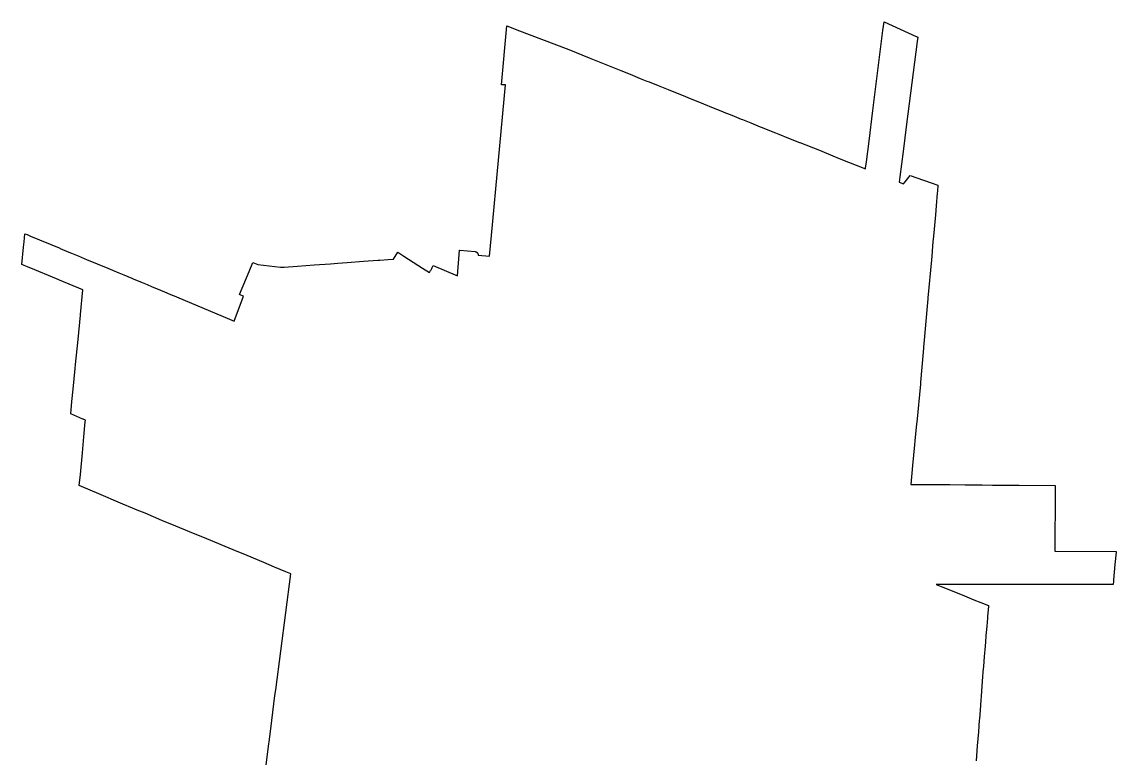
# Model space of a CAD drawing. Extents: x 0 to 34, y 0 to 22.
# Drawn here: x 5.2076 to 5.3138, y 14.2404 to 14.3118 of the extents above; entities that cross this region are included whole.
import ezdxf

# ---------------------------------------------------------------- set-up
doc = ezdxf.new("R2010")
doc.units = 0
doc.layers.add('GM_X_Corporation', color=7, linetype='Continuous')

msp = doc.modelspace()

# ---------------------------------------------------------------- linework, layer by layer
at = {"layer": 'GM_X_Corporation'}
msp.add_lwpolyline([(5.231310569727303, 14.239584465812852), (5.2315454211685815, 14.241409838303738), (5.231630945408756, 14.242074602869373), (5.231866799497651, 14.243907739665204), (5.232178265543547, 14.246328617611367), (5.2322507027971, 14.246891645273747), (5.233700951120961, 14.25816368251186), (5.233231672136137, 14.258358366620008), (5.2321299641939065, 14.258815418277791), (5.231100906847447, 14.259242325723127), (5.229467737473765, 14.259919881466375), (5.228131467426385, 14.260474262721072), (5.2255497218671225, 14.261545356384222), (5.223875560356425, 14.262239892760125), (5.22253932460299, 14.262794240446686), (5.221203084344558, 14.263348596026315), (5.219559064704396, 14.264030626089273), (5.21881167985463, 14.264340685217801), (5.218334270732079, 14.264538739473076), (5.2174211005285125, 14.264917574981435), (5.214835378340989, 14.266015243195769), (5.214445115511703, 14.266180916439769), (5.213180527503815, 14.266717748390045), (5.2132810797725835, 14.267794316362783), (5.21347739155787, 14.269896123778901), (5.213622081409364, 14.27144532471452), (5.213760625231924, 14.2729286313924), (5.213774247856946, 14.273074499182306), (5.213559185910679, 14.273165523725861), (5.213512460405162, 14.273185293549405), (5.21234713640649, 14.273678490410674), (5.212466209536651, 14.2748837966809), (5.212584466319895, 14.276080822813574), (5.212783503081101, 14.278095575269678), (5.212821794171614, 14.278483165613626), (5.213063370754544, 14.280928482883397), (5.213295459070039, 14.283277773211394), (5.213302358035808, 14.283347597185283), (5.213537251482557, 14.28572527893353), (5.211263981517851, 14.286673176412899), (5.2111865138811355, 14.286705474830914), (5.210972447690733, 14.286794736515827), (5.208475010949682, 14.287836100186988), (5.208378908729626, 14.287876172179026), (5.2081459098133, 14.287973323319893), (5.207837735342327, 14.288101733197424), (5.207604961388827, 14.28819871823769), (5.207768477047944, 14.289866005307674), (5.207820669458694, 14.290398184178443), (5.207898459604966, 14.291191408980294), (5.208131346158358, 14.291095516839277), (5.208187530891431, 14.291070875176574), (5.208441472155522, 14.290964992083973), (5.211217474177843, 14.289807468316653), (5.21128523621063, 14.289779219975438), (5.211327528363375, 14.289761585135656), (5.212175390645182, 14.289408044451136), (5.212417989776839, 14.289306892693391), (5.213065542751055, 14.289036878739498), (5.2139557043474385, 14.288665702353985), (5.2148458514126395, 14.288294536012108), (5.214922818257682, 14.288262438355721), (5.214980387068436, 14.288238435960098), (5.215736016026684, 14.287923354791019), (5.216626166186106, 14.287552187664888), (5.216805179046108, 14.28747754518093), (5.217004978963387, 14.287394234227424), (5.217516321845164, 14.287181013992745), (5.218288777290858, 14.286858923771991), (5.218406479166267, 14.28680984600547), (5.21929663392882, 14.28643867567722), (5.219772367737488, 14.286240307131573), (5.220186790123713, 14.286067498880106), (5.22107694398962, 14.285696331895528), (5.221447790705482, 14.28554169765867), (5.221967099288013, 14.285325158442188), (5.2221895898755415, 14.285232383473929), (5.222214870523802, 14.285221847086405), (5.227526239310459, 14.282996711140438), (5.228219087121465, 14.282706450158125), (5.229110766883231, 14.28512922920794), (5.228851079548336, 14.285230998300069), (5.228739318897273, 14.285274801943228), (5.22874549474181, 14.28528963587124), (5.229671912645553, 14.287515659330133), (5.2300363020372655, 14.288391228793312), (5.230514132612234, 14.28819236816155), (5.2305260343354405, 14.28818741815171), (5.232721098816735, 14.287928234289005), (5.232752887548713, 14.287924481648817), (5.233070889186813, 14.287947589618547), (5.234365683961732, 14.288041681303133), (5.235968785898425, 14.288158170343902), (5.237571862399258, 14.288274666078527), (5.238272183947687, 14.288325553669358), (5.239174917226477, 14.288391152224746), (5.240777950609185, 14.288507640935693), (5.2421569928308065, 14.288607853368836), (5.24236615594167, 14.288623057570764), (5.2431582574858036, 14.28868061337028), (5.243678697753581, 14.2887184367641), (5.244107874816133, 14.289391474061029), (5.2446957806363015, 14.28901107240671), (5.246491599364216, 14.28784908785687), (5.247166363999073, 14.28741247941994), (5.247208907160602, 14.287479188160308), (5.2472502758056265, 14.287546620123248), (5.247290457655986, 14.287614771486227), (5.247329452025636, 14.28768360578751), (5.247367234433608, 14.287753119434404), (5.24740379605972, 14.287823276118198), (5.247439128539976, 14.287894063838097), (5.247473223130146, 14.28796545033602), (5.247505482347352, 14.288037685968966), (5.247532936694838, 14.2880991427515), (5.249888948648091, 14.287087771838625), (5.2500954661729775, 14.289586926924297), (5.250109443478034, 14.289585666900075), (5.250865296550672, 14.289517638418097), (5.251601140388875, 14.289451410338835), (5.2516122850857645, 14.289450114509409), (5.251615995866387, 14.289449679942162), (5.251616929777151, 14.289449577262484), (5.251617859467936, 14.289449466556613), (5.251621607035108, 14.289448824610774), (5.251622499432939, 14.289448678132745), (5.251623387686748, 14.289448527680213), (5.251628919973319, 14.289447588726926), (5.251629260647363, 14.289447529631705), (5.2516295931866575, 14.289447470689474), (5.251634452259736, 14.289446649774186), (5.251639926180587, 14.289445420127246), (5.251645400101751, 14.289444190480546), (5.251650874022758, 14.289442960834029), (5.251656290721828, 14.2894415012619), (5.251661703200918, 14.289440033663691), (5.251667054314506, 14.289438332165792), (5.2516723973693, 14.289436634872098), (5.251677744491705, 14.289434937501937), (5.251682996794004, 14.289432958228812), (5.251688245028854, 14.289430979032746), (5.251693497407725, 14.28942900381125), (5.251698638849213, 14.289426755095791), (5.25170377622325, 14.28942450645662), (5.251708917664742, 14.289422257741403), (5.25171395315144, 14.289419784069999), (5.251718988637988, 14.289417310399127), (5.251723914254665, 14.28941461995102), (5.2517288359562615, 14.28941193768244), (5.2517337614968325, 14.289409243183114), (5.251738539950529, 14.289406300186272), (5.251743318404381, 14.289403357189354), (5.25174808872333, 14.289400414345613), (5.2517527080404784, 14.289397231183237), (5.251757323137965, 14.289394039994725), (5.251761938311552, 14.28939085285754), (5.251766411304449, 14.289387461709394), (5.2517708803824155, 14.289384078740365), (5.251775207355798, 14.28938049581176), (5.251779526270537, 14.289376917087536), (5.251783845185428, 14.289373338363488), (5.251787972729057, 14.289369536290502), (5.251792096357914, 14.289365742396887), (5.251796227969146, 14.289361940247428), (5.251800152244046, 14.28935793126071), (5.2518040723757, 14.289353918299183), (5.2518079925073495, 14.289349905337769), (5.251811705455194, 14.289345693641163), (5.251815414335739, 14.289341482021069), (5.251819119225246, 14.289337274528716), (5.25182260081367, 14.289332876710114), (5.251826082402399, 14.289328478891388), (5.251829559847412, 14.289324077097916), (5.251832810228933, 14.289319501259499), (5.251836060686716, 14.289314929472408), (5.251839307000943, 14.289310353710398), (5.251842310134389, 14.289305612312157), (5.2518453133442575, 14.28930087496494), (5.251848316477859, 14.289296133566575), (5.251851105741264, 14.289291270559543), (5.2518538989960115, 14.289286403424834), (5.25185647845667, 14.289281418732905), (5.2518590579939, 14.289276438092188), (5.251861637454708, 14.289271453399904), (5.251863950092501, 14.289266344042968), (5.251866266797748, 14.289261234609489), (5.251868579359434, 14.289256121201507), (5.251870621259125, 14.289250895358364), (5.251872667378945, 14.289245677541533), (5.251874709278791, 14.289240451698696), (5.2518764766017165, 14.289235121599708), (5.251878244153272, 14.289229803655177), (5.251880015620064, 14.289224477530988), (5.251881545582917, 14.289219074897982), (5.251883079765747, 14.289213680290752), (5.251884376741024, 14.28920822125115), (5.251885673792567, 14.289202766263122), (5.251886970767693, 14.289197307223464), (5.251887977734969, 14.289191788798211), (5.251888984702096, 14.28918627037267), (5.251889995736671, 14.2891807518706), (5.251890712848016, 14.289175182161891), (5.251891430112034, 14.289169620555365), (5.251892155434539, 14.28916405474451), (5.251892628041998, 14.289158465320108), (5.251893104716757, 14.289152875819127), (5.251893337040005, 14.289147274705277), (5.251893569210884, 14.289141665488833), (5.25189380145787, 14.289136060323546), (5.251893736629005, 14.289130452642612), (5.251893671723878, 14.289124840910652), (5.251893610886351, 14.289119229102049), (5.2518932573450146, 14.289113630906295), (5.251892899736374, 14.289108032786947), (5.251892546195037, 14.289102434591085), (5.253002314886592, 14.28900255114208), (5.253190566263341, 14.29101932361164), (5.254554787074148, 14.305634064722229), (5.254156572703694, 14.305648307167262), (5.254685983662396, 14.311376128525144), (5.255108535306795, 14.311213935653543), (5.2556593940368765, 14.311002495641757), (5.260691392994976, 14.309070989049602), (5.262689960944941, 14.308265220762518), (5.265739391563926, 14.307035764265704), (5.266648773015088, 14.306669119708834), (5.2676277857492, 14.306274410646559), (5.268286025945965, 14.306008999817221), (5.268492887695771, 14.305925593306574), (5.269365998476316, 14.305573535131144), (5.270345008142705, 14.305178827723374), (5.272019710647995, 14.304503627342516), (5.27226679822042, 14.304404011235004), (5.273776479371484, 14.30379539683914), (5.274710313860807, 14.30341890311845), (5.275619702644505, 14.303052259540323), (5.275751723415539, 14.302999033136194), (5.27652909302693, 14.30268561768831), (5.277444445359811, 14.302316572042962), (5.277563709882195, 14.302268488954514), (5.278366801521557, 14.301944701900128), (5.279275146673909, 14.301578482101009), (5.279483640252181, 14.301494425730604), (5.280190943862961, 14.301209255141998), (5.280781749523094, 14.300971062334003), (5.281107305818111, 14.30084228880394), (5.282019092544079, 14.300481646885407), (5.2830944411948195, 14.300056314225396), (5.283119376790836, 14.300046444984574), (5.2850407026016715, 14.299286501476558), (5.286333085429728, 14.298746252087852), (5.286950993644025, 14.29848794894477), (5.287874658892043, 14.2981227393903), (5.288595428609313, 14.29783775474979), (5.289511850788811, 14.297475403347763), (5.289520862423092, 14.297547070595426), (5.289599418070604, 14.298171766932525), (5.28985219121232, 14.300181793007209), (5.290226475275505, 14.303158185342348), (5.291202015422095, 14.310915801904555), (5.291308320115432, 14.3117611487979), (5.294441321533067, 14.310349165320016), (5.294445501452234, 14.310347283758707), (5.294582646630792, 14.310285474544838), (5.294529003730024, 14.309869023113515), (5.29349486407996, 14.301840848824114), (5.293150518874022, 14.299167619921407), (5.292834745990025, 14.296716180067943), (5.292766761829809, 14.296188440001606), (5.2927702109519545, 14.296187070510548), (5.293197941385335, 14.29601869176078), (5.293350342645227, 14.296211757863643), (5.2938357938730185, 14.29682675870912), (5.296546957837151, 14.295900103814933), (5.296495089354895, 14.295315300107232), (5.296477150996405, 14.295113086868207), (5.296369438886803, 14.293898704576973), (5.2962904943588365, 14.293008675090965), (5.296260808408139, 14.292673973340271), (5.296109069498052, 14.290963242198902), (5.296058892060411, 14.29039754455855), (5.296022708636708, 14.28998959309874), (5.295935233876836, 14.289003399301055), (5.295902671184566, 14.288636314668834), (5.295576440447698, 14.284958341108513), (5.295567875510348, 14.284861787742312), (5.295472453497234, 14.283786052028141), (5.295211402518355, 14.28084297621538), (5.295185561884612, 14.280551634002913), (5.295109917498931, 14.279698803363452), (5.294851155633, 14.276781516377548), (5.294833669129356, 14.276584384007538), (5.29448516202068, 14.272880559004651), (5.294470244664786, 14.272722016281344), (5.2943137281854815, 14.271058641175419), (5.294279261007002, 14.270692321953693), (5.29408827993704, 14.268662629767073), (5.2939173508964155, 14.266846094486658), (5.2943183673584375, 14.266842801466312), (5.295211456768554, 14.266835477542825), (5.296288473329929, 14.266826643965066), (5.297694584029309, 14.266815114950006), (5.2991874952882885, 14.266802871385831), (5.300827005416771, 14.266789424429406), (5.301827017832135, 14.266781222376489), (5.302101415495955, 14.266778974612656), (5.304430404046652, 14.266759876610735), (5.307913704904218, 14.266731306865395), (5.307912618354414, 14.266168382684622), (5.30790760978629, 14.263568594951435), (5.307906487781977, 14.262987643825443), (5.307901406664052, 14.260352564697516), (5.313840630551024, 14.260328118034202), (5.313833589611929, 14.260249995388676), (5.313727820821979, 14.259076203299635), (5.313727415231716, 14.259071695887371), (5.313591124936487, 14.257559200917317), (5.313581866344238, 14.257456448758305), (5.313550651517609, 14.257110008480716), (5.311071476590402, 14.257112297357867), (5.308950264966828, 14.257114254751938), (5.3083258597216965, 14.257114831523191), (5.307328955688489, 14.257115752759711), (5.306332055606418, 14.257116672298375), (5.305992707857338, 14.257116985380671), (5.305335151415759, 14.257117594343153), (5.304338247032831, 14.25711851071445), (5.302975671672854, 14.257119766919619), (5.301793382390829, 14.257120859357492), (5.301368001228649, 14.257121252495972), (5.299556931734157, 14.257122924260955), (5.299089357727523, 14.257123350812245), (5.296374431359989, 14.257125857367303), (5.29685748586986, 14.256929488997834), (5.297752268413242, 14.256565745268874), (5.299127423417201, 14.256006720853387), (5.300040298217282, 14.255635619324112), (5.300711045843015, 14.255362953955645), (5.301440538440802, 14.2550664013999), (5.301435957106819, 14.255011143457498), (5.301353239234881, 14.254013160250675), (5.301340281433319, 14.253856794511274), (5.301273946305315, 14.253056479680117), (5.301224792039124, 14.252463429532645), (5.301201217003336, 14.252179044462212), (5.301146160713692, 14.251514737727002), (5.301085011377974, 14.250777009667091), (5.301030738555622, 14.250122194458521), (5.300951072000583, 14.24916104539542), (5.3009129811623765, 14.248654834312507), (5.30090704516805, 14.248575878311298), (5.300878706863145, 14.248199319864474), (5.300806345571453, 14.247237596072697), (5.300733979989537, 14.246275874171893), (5.300704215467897, 14.24588028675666), (5.300631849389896, 14.244918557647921), (5.3005691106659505, 14.244084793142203), (5.300559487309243, 14.243956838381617), (5.300472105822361, 14.242795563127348), (5.300362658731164, 14.241456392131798), (5.300242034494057, 14.23998041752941)], dxfattribs=at)

doc.saveas('drawing.dxf')
